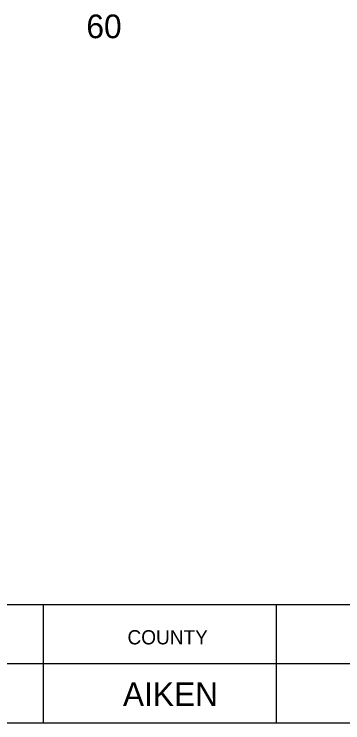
# Model space of a CAD drawing. Extents: x 1000 to 1162, y 999 to 8520.
# Drawn here: x 1138.48 to 1145.41, y 7655.05 to 7670.01 of the extents above; entities that cross this region are included whole.
import ezdxf

# ---------------------------------------------------------------- set-up
doc = ezdxf.new("R2010")
doc.units = 0
for name, color, linetype in [('Level 20', 7, 'Continuous'), ('Level 3', 7, 'Continuous'), ('Level 56', 7, 'Continuous')]:
    doc.layers.add(name, color=color, linetype=linetype)

msp = doc.modelspace()

# ---------------------------------------------------------------- linework, layer by layer
at = {"layer": 'Level 3'}
for p, q in [((1133.055, 7657.546), (1161.555, 7657.546)), ((1133.055, 7657.546), (1161.555, 7657.546)), ((1133.055, 7657.546), (1161.555, 7657.546)), ((1133.055, 7657.546), (1161.555, 7657.546)), ((1133.055, 7657.546), (1161.555, 7657.546)), ((1133.055, 7657.546), (1161.555, 7657.546)), ((1133.055, 7657.546), (1161.555, 7657.546)), ((1133.055, 7657.546), (1161.555, 7657.546)), ((1133.055, 7657.546), (1161.555, 7657.546)), ((1133.055, 7657.546), (1161.555, 7657.546)), ((1133.055, 7657.546), (1161.555, 7657.546)), ((1133.055, 7657.546), (1161.555, 7657.546)), ((1133.055, 7657.546), (1161.555, 7657.546)), ((1133.055, 7657.546), (1161.555, 7657.546)), ((1133.055, 7657.546), (1161.555, 7657.546)), ((1133.055, 7657.546), (1161.555, 7657.546)), ((1133.055, 7657.546), (1161.555, 7657.546)), ((1133.055, 7657.546), (1161.555, 7657.546)), ((1133.055, 7657.546), (1161.555, 7657.546)), ((1133.055, 7657.546), (1161.555, 7657.546)), ((1133.055, 7657.546), (1161.555, 7657.546)), ((1133.055, 7657.546), (1161.555, 7657.546)), ((1133.055, 7657.546), (1161.555, 7657.546)), ((1133.055, 7657.546), (1161.555, 7657.546)), ((1133.055, 7657.546), (1161.555, 7657.546)), ((1133.055, 7657.546), (1161.555, 7657.546)), ((1133.055, 7657.546), (1161.555, 7657.546)), ((1133.055, 7657.546), (1161.555, 7657.546)), ((1133.055, 7657.546), (1161.555, 7657.546)), ((1133.055, 7657.546), (1161.555, 7657.546)), ((1133.055, 7657.546), (1161.555, 7657.546)), ((1133.055, 7657.546), (1161.555, 7657.546)), ((1133.055, 7657.546), (1161.555, 7657.546)), ((1133.055, 7657.546), (1161.555, 7657.546)), ((1133.055, 7657.546), (1161.555, 7657.546)), ((1133.055, 7657.546), (1161.555, 7657.546)), ((1133.055, 7657.546), (1161.555, 7657.546)), ((1133.055, 7657.546), (1161.555, 7657.546)), ((1133.055, 7657.546), (1161.555, 7657.546)), ((1133.055, 7657.546), (1161.555, 7657.546)), ((1133.055, 7657.546), (1161.555, 7657.546)), ((1133.055, 7657.546), (1161.555, 7657.546)), ((1133.055, 7657.546), (1161.555, 7657.546)), ((1133.055, 7657.546), (1161.555, 7657.546)), ((1133.055, 7657.546), (1161.555, 7657.546)), ((1133.055, 7657.546), (1161.555, 7657.546)), ((1133.055, 7657.546), (1161.555, 7657.546)), ((1133.055, 7657.546), (1161.555, 7657.546)), ((1133.055, 7657.546), (1161.555, 7657.546)), ((1133.055, 7657.546), (1161.555, 7657.546)), ((1133.055, 7657.546), (1161.555, 7657.546)), ((1133.055, 7657.546), (1161.555, 7657.546)), ((1133.055, 7657.546), (1161.555, 7657.546)), ((1133.055, 7657.546), (1161.555, 7657.546)), ((1133.055, 7657.546), (1161.555, 7657.546)), ((1133.055, 7657.546), (1161.555, 7657.546)), ((1139.087, 7657.546), (1139.087, 7655.046)), ((1139.087, 7657.546), (1139.087, 7655.046)), ((1139.087, 7657.546), (1139.087, 7655.046)), ((1139.087, 7657.546), (1139.087, 7655.046)), ((1139.087, 7657.546), (1139.087, 7655.046)), ((1139.087, 7657.546), (1139.087, 7655.046)), ((1139.087, 7657.546), (1139.087, 7655.046)), ((1139.087, 7657.546), (1139.087, 7655.046)), ((1139.087, 7657.546), (1139.087, 7655.046)), ((1139.087, 7657.546), (1139.087, 7655.046)), ((1139.087, 7657.546), (1139.087, 7655.046)), ((1139.087, 7657.546), (1139.087, 7655.046)), ((1139.087, 7657.546), (1139.087, 7655.046)), ((1139.087, 7657.546), (1139.087, 7655.046)), ((1139.087, 7657.546), (1139.087, 7655.046)), ((1139.087, 7657.546), (1139.087, 7655.046)), ((1139.087, 7657.546), (1139.087, 7655.046)), ((1139.087, 7657.546), (1139.087, 7655.046)), ((1139.087, 7657.546), (1139.087, 7655.046)), ((1139.087, 7657.546), (1139.087, 7655.046)), ((1139.087, 7657.546), (1139.087, 7655.046)), ((1139.087, 7657.546), (1139.087, 7655.046)), ((1139.087, 7657.546), (1139.087, 7655.046)), ((1139.087, 7657.546), (1139.087, 7655.046)), ((1139.087, 7657.546), (1139.087, 7655.046)), ((1139.087, 7657.546), (1139.087, 7655.046)), ((1139.087, 7657.546), (1139.087, 7655.046)), ((1139.087, 7657.546), (1139.087, 7655.046)), ((1139.087, 7657.546), (1139.087, 7655.046)), ((1139.087, 7657.546), (1139.087, 7655.046)), ((1139.087, 7657.546), (1139.087, 7655.046)), ((1139.087, 7657.546), (1139.087, 7655.046)), ((1139.087, 7657.546), (1139.087, 7655.046)), ((1139.087, 7657.546), (1139.087, 7655.046)), ((1139.087, 7657.546), (1139.087, 7655.046)), ((1139.087, 7657.546), (1139.087, 7655.046)), ((1139.087, 7657.546), (1139.087, 7655.046)), ((1139.087, 7657.546), (1139.087, 7655.046)), ((1139.087, 7657.546), (1139.087, 7655.046)), ((1139.087, 7657.546), (1139.087, 7655.046)), ((1139.087, 7657.546), (1139.087, 7655.046)), ((1139.087, 7657.546), (1139.087, 7655.046)), ((1139.087, 7657.546), (1139.087, 7655.046)), ((1139.087, 7657.546), (1139.087, 7655.046)), ((1139.087, 7657.546), (1139.087, 7655.046)), ((1139.087, 7657.546), (1139.087, 7655.046)), ((1139.087, 7657.546), (1139.087, 7655.046)), ((1139.087, 7657.546), (1139.087, 7655.046)), ((1139.087, 7657.546), (1139.087, 7655.046)), ((1139.087, 7657.546), (1139.087, 7655.046)), ((1139.087, 7657.546), (1139.087, 7655.046)), ((1139.087, 7657.546), (1139.087, 7655.046)), ((1139.087, 7657.546), (1139.087, 7655.046)), ((1139.087, 7657.546), (1139.087, 7655.046)), ((1139.087, 7657.546), (1139.087, 7655.046)), ((1139.087, 7657.546), (1139.087, 7655.046)), ((1144, 7657.546), (1144, 7655.046)), ((1144, 7657.546), (1144, 7655.046)), ((1144, 7657.546), (1144, 7655.046)), ((1144, 7657.546), (1144, 7655.046)), ((1144, 7657.546), (1144, 7655.046)), ((1144, 7657.546), (1144, 7655.046)), ((1144, 7657.546), (1144, 7655.046)), ((1144, 7657.546), (1144, 7655.046)), ((1144, 7657.546), (1144, 7655.046)), ((1144, 7657.546), (1144, 7655.046)), ((1144, 7657.546), (1144, 7655.046)), ((1144, 7657.546), (1144, 7655.046)), ((1144, 7657.546), (1144, 7655.046)), ((1144, 7657.546), (1144, 7655.046)), ((1144, 7657.546), (1144, 7655.046)), ((1144, 7657.546), (1144, 7655.046)), ((1144, 7657.546), (1144, 7655.046)), ((1144, 7657.546), (1144, 7655.046)), ((1144, 7657.546), (1144, 7655.046)), ((1144, 7657.546), (1144, 7655.046)), ((1144, 7657.546), (1144, 7655.046)), ((1144, 7657.546), (1144, 7655.046)), ((1144, 7657.546), (1144, 7655.046)), ((1144, 7657.546), (1144, 7655.046)), ((1144, 7657.546), (1144, 7655.046)), ((1144, 7657.546), (1144, 7655.046)), ((1144, 7657.546), (1144, 7655.046)), ((1144, 7657.546), (1144, 7655.046)), ((1144, 7657.546), (1144, 7655.046)), ((1144, 7657.546), (1144, 7655.046)), ((1144, 7657.546), (1144, 7655.046)), ((1144, 7657.546), (1144, 7655.046)), ((1144, 7657.546), (1144, 7655.046)), ((1144, 7657.546), (1144, 7655.046)), ((1144, 7657.546), (1144, 7655.046)), ((1144, 7657.546), (1144, 7655.046)), ((1144, 7657.546), (1144, 7655.046)), ((1144, 7657.546), (1144, 7655.046)), ((1144, 7657.546), (1144, 7655.046)), ((1144, 7657.546), (1144, 7655.046)), ((1144, 7657.546), (1144, 7655.046)), ((1144, 7657.546), (1144, 7655.046)), ((1144, 7657.546), (1144, 7655.046)), ((1144, 7657.546), (1144, 7655.046)), ((1144, 7657.546), (1144, 7655.046)), ((1144, 7657.546), (1144, 7655.046)), ((1144, 7657.546), (1144, 7655.046)), ((1144, 7657.546), (1144, 7655.046)), ((1144, 7657.546), (1144, 7655.046)), ((1144, 7657.546), (1144, 7655.046)), ((1144, 7657.546), (1144, 7655.046)), ((1144, 7657.546), (1144, 7655.046)), ((1144, 7657.546), (1144, 7655.046)), ((1144, 7657.546), (1144, 7655.046)), ((1144, 7657.546), (1144, 7655.046)), ((1144, 7657.546), (1144, 7655.046)), ((1133.055, 7656.296), (1161.555, 7656.296)), ((1133.055, 7656.296), (1161.555, 7656.296)), ((1133.055, 7656.296), (1161.555, 7656.296)), ((1133.055, 7656.296), (1161.555, 7656.296)), ((1133.055, 7656.296), (1161.555, 7656.296)), ((1133.055, 7656.296), (1161.555, 7656.296)), ((1133.055, 7656.296), (1161.555, 7656.296)), ((1133.055, 7656.296), (1161.555, 7656.296)), ((1133.055, 7656.296), (1161.555, 7656.296)), ((1133.055, 7656.296), (1161.555, 7656.296)), ((1133.055, 7656.296), (1161.555, 7656.296)), ((1133.055, 7656.296), (1161.555, 7656.296)), ((1133.055, 7656.296), (1161.555, 7656.296)), ((1133.055, 7656.296), (1161.555, 7656.296)), ((1133.055, 7656.296), (1161.555, 7656.296)), ((1133.055, 7656.296), (1161.555, 7656.296)), ((1133.055, 7656.296), (1161.555, 7656.296)), ((1133.055, 7656.296), (1161.555, 7656.296)), ((1133.055, 7656.296), (1161.555, 7656.296)), ((1133.055, 7656.296), (1161.555, 7656.296)), ((1133.055, 7656.296), (1161.555, 7656.296)), ((1133.055, 7656.296), (1161.555, 7656.296)), ((1133.055, 7656.296), (1161.555, 7656.296)), ((1133.055, 7656.296), (1161.555, 7656.296)), ((1133.055, 7656.296), (1161.555, 7656.296)), ((1133.055, 7656.296), (1161.555, 7656.296)), ((1133.055, 7656.296), (1161.555, 7656.296)), ((1133.055, 7656.296), (1161.555, 7656.296)), ((1133.055, 7656.296), (1161.555, 7656.296)), ((1133.055, 7656.296), (1161.555, 7656.296)), ((1133.055, 7656.296), (1161.555, 7656.296)), ((1133.055, 7656.296), (1161.555, 7656.296)), ((1133.055, 7656.296), (1161.555, 7656.296)), ((1133.055, 7656.296), (1161.555, 7656.296)), ((1133.055, 7656.296), (1161.555, 7656.296)), ((1133.055, 7656.296), (1161.555, 7656.296)), ((1133.055, 7656.296), (1161.555, 7656.296)), ((1133.055, 7656.296), (1161.555, 7656.296)), ((1133.055, 7656.296), (1161.555, 7656.296)), ((1133.055, 7656.296), (1161.555, 7656.296)), ((1133.055, 7656.296), (1161.555, 7656.296)), ((1133.055, 7656.296), (1161.555, 7656.296)), ((1133.055, 7656.296), (1161.555, 7656.296)), ((1133.055, 7656.296), (1161.555, 7656.296)), ((1133.055, 7656.296), (1161.555, 7656.296)), ((1133.055, 7656.296), (1161.555, 7656.296)), ((1133.055, 7656.296), (1161.555, 7656.296)), ((1133.055, 7656.296), (1161.555, 7656.296)), ((1133.055, 7656.296), (1161.555, 7656.296)), ((1133.055, 7656.296), (1161.555, 7656.296)), ((1133.055, 7656.296), (1161.555, 7656.296)), ((1133.055, 7656.296), (1161.555, 7656.296)), ((1133.055, 7656.296), (1161.555, 7656.296)), ((1133.055, 7656.296), (1161.555, 7656.296)), ((1133.055, 7656.296), (1161.555, 7656.296)), ((1133.055, 7656.296), (1161.555, 7656.296)), ((1133.055, 7655.046), (1161.555, 7655.046)), ((1133.055, 7655.046), (1161.555, 7655.046)), ((1133.055, 7655.046), (1161.555, 7655.046)), ((1133.055, 7655.046), (1161.555, 7655.046)), ((1133.055, 7655.046), (1161.555, 7655.046)), ((1133.055, 7655.046), (1161.555, 7655.046)), ((1133.055, 7655.046), (1161.555, 7655.046)), ((1133.055, 7655.046), (1161.555, 7655.046)), ((1133.055, 7655.046), (1161.555, 7655.046)), ((1133.055, 7655.046), (1161.555, 7655.046)), ((1133.055, 7655.046), (1161.555, 7655.046)), ((1133.055, 7655.046), (1161.555, 7655.046)), ((1133.055, 7655.046), (1161.555, 7655.046)), ((1133.055, 7655.046), (1161.555, 7655.046)), ((1133.055, 7655.046), (1161.555, 7655.046)), ((1133.055, 7655.046), (1161.555, 7655.046)), ((1133.055, 7655.046), (1161.555, 7655.046)), ((1133.055, 7655.046), (1161.555, 7655.046)), ((1133.055, 7655.046), (1161.555, 7655.046)), ((1133.055, 7655.046), (1161.555, 7655.046)), ((1133.055, 7655.046), (1161.555, 7655.046)), ((1133.055, 7655.046), (1161.555, 7655.046)), ((1133.055, 7655.046), (1161.555, 7655.046)), ((1133.055, 7655.046), (1161.555, 7655.046)), ((1133.055, 7655.046), (1161.555, 7655.046)), ((1133.055, 7655.046), (1161.555, 7655.046)), ((1133.055, 7655.046), (1161.555, 7655.046)), ((1133.055, 7655.046), (1161.555, 7655.046)), ((1133.055, 7655.046), (1161.555, 7655.046)), ((1133.055, 7655.046), (1161.555, 7655.046)), ((1133.055, 7655.046), (1161.555, 7655.046)), ((1133.055, 7655.046), (1161.555, 7655.046)), ((1133.055, 7655.046), (1161.555, 7655.046)), ((1133.055, 7655.046), (1161.555, 7655.046)), ((1133.055, 7655.046), (1161.555, 7655.046)), ((1133.055, 7655.046), (1161.555, 7655.046)), ((1133.055, 7655.046), (1161.555, 7655.046)), ((1133.055, 7655.046), (1161.555, 7655.046)), ((1133.055, 7655.046), (1161.555, 7655.046)), ((1133.055, 7655.046), (1161.555, 7655.046)), ((1133.055, 7655.046), (1161.555, 7655.046)), ((1133.055, 7655.046), (1161.555, 7655.046)), ((1133.055, 7655.046), (1161.555, 7655.046)), ((1133.055, 7655.046), (1161.555, 7655.046)), ((1133.055, 7655.046), (1161.555, 7655.046)), ((1133.055, 7655.046), (1161.555, 7655.046)), ((1133.055, 7655.046), (1161.555, 7655.046)), ((1133.055, 7655.046), (1161.555, 7655.046)), ((1133.055, 7655.046), (1161.555, 7655.046)), ((1133.055, 7655.046), (1161.555, 7655.046)), ((1133.055, 7655.046), (1161.555, 7655.046)), ((1133.055, 7655.046), (1161.555, 7655.046)), ((1133.055, 7655.046), (1161.555, 7655.046)), ((1133.055, 7655.046), (1161.555, 7655.046)), ((1133.055, 7655.046), (1161.555, 7655.046)), ((1133.055, 7655.046), (1161.555, 7655.046))]:
    msp.add_line(p, q, dxfattribs=at)

# ---------------------------------------------------------------- texts
at = {"layer": 'Level 20'}
msp.add_text('AIKEN', height=0.5, dxfattribs=at).set_placement((1140.771, 7655.4))
at = {"layer": 'Level 3'}
msp.add_text('COUNTY', height=0.3, dxfattribs=at).set_placement((1140.867, 7656.702))
msp.add_text('COUNTY', height=0.3, dxfattribs=at).set_placement((1140.867, 7656.702))
msp.add_text('COUNTY', height=0.3, dxfattribs=at).set_placement((1140.867, 7656.702))
msp.add_text('COUNTY', height=0.3, dxfattribs=at).set_placement((1140.867, 7656.702))
msp.add_text('COUNTY', height=0.3, dxfattribs=at).set_placement((1140.867, 7656.702))
msp.add_text('COUNTY', height=0.3, dxfattribs=at).set_placement((1140.867, 7656.702))
msp.add_text('COUNTY', height=0.3, dxfattribs=at).set_placement((1140.867, 7656.702))
msp.add_text('COUNTY', height=0.3, dxfattribs=at).set_placement((1140.867, 7656.702))
msp.add_text('COUNTY', height=0.3, dxfattribs=at).set_placement((1140.867, 7656.702))
msp.add_text('COUNTY', height=0.3, dxfattribs=at).set_placement((1140.867, 7656.702))
msp.add_text('COUNTY', height=0.3, dxfattribs=at).set_placement((1140.867, 7656.702))
msp.add_text('COUNTY', height=0.3, dxfattribs=at).set_placement((1140.867, 7656.702))
msp.add_text('COUNTY', height=0.3, dxfattribs=at).set_placement((1140.867, 7656.702))
msp.add_text('COUNTY', height=0.3, dxfattribs=at).set_placement((1140.867, 7656.702))
msp.add_text('COUNTY', height=0.3, dxfattribs=at).set_placement((1140.867, 7656.702))
msp.add_text('COUNTY', height=0.3, dxfattribs=at).set_placement((1140.867, 7656.702))
msp.add_text('COUNTY', height=0.3, dxfattribs=at).set_placement((1140.867, 7656.702))
msp.add_text('COUNTY', height=0.3, dxfattribs=at).set_placement((1140.867, 7656.702))
msp.add_text('COUNTY', height=0.3, dxfattribs=at).set_placement((1140.867, 7656.702))
msp.add_text('COUNTY', height=0.3, dxfattribs=at).set_placement((1140.867, 7656.702))
msp.add_text('COUNTY', height=0.3, dxfattribs=at).set_placement((1140.867, 7656.702))
msp.add_text('COUNTY', height=0.3, dxfattribs=at).set_placement((1140.867, 7656.702))
msp.add_text('COUNTY', height=0.3, dxfattribs=at).set_placement((1140.867, 7656.702))
msp.add_text('COUNTY', height=0.3, dxfattribs=at).set_placement((1140.867, 7656.702))
msp.add_text('COUNTY', height=0.3, dxfattribs=at).set_placement((1140.867, 7656.702))
msp.add_text('COUNTY', height=0.3, dxfattribs=at).set_placement((1140.867, 7656.702))
msp.add_text('COUNTY', height=0.3, dxfattribs=at).set_placement((1140.867, 7656.702))
msp.add_text('COUNTY', height=0.3, dxfattribs=at).set_placement((1140.867, 7656.702))
msp.add_text('COUNTY', height=0.3, dxfattribs=at).set_placement((1140.867, 7656.702))
msp.add_text('COUNTY', height=0.3, dxfattribs=at).set_placement((1140.867, 7656.702))
msp.add_text('COUNTY', height=0.3, dxfattribs=at).set_placement((1140.867, 7656.702))
msp.add_text('COUNTY', height=0.3, dxfattribs=at).set_placement((1140.867, 7656.702))
msp.add_text('COUNTY', height=0.3, dxfattribs=at).set_placement((1140.867, 7656.702))
msp.add_text('COUNTY', height=0.3, dxfattribs=at).set_placement((1140.867, 7656.702))
msp.add_text('COUNTY', height=0.3, dxfattribs=at).set_placement((1140.867, 7656.702))
msp.add_text('COUNTY', height=0.3, dxfattribs=at).set_placement((1140.867, 7656.702))
msp.add_text('COUNTY', height=0.3, dxfattribs=at).set_placement((1140.867, 7656.702))
msp.add_text('COUNTY', height=0.3, dxfattribs=at).set_placement((1140.867, 7656.702))
msp.add_text('COUNTY', height=0.3, dxfattribs=at).set_placement((1140.867, 7656.702))
msp.add_text('COUNTY', height=0.3, dxfattribs=at).set_placement((1140.867, 7656.702))
msp.add_text('COUNTY', height=0.3, dxfattribs=at).set_placement((1140.867, 7656.702))
msp.add_text('COUNTY', height=0.3, dxfattribs=at).set_placement((1140.867, 7656.702))
msp.add_text('COUNTY', height=0.3, dxfattribs=at).set_placement((1140.867, 7656.702))
msp.add_text('COUNTY', height=0.3, dxfattribs=at).set_placement((1140.867, 7656.702))
msp.add_text('COUNTY', height=0.3, dxfattribs=at).set_placement((1140.867, 7656.702))
msp.add_text('COUNTY', height=0.3, dxfattribs=at).set_placement((1140.867, 7656.702))
msp.add_text('COUNTY', height=0.3, dxfattribs=at).set_placement((1140.867, 7656.702))
msp.add_text('COUNTY', height=0.3, dxfattribs=at).set_placement((1140.867, 7656.702))
msp.add_text('COUNTY', height=0.3, dxfattribs=at).set_placement((1140.867, 7656.702))
msp.add_text('COUNTY', height=0.3, dxfattribs=at).set_placement((1140.867, 7656.702))
msp.add_text('COUNTY', height=0.3, dxfattribs=at).set_placement((1140.867, 7656.702))
msp.add_text('COUNTY', height=0.3, dxfattribs=at).set_placement((1140.867, 7656.702))
msp.add_text('COUNTY', height=0.3, dxfattribs=at).set_placement((1140.867, 7656.702))
msp.add_text('COUNTY', height=0.3, dxfattribs=at).set_placement((1140.867, 7656.702))
msp.add_text('COUNTY', height=0.3, dxfattribs=at).set_placement((1140.867, 7656.702))
msp.add_text('COUNTY', height=0.3, dxfattribs=at).set_placement((1140.867, 7656.702))
at = {"layer": 'Level 56'}
msp.add_text('60', height=0.5, dxfattribs=at).set_placement((1140, 7669.5))

doc.saveas('drawing.dxf')
